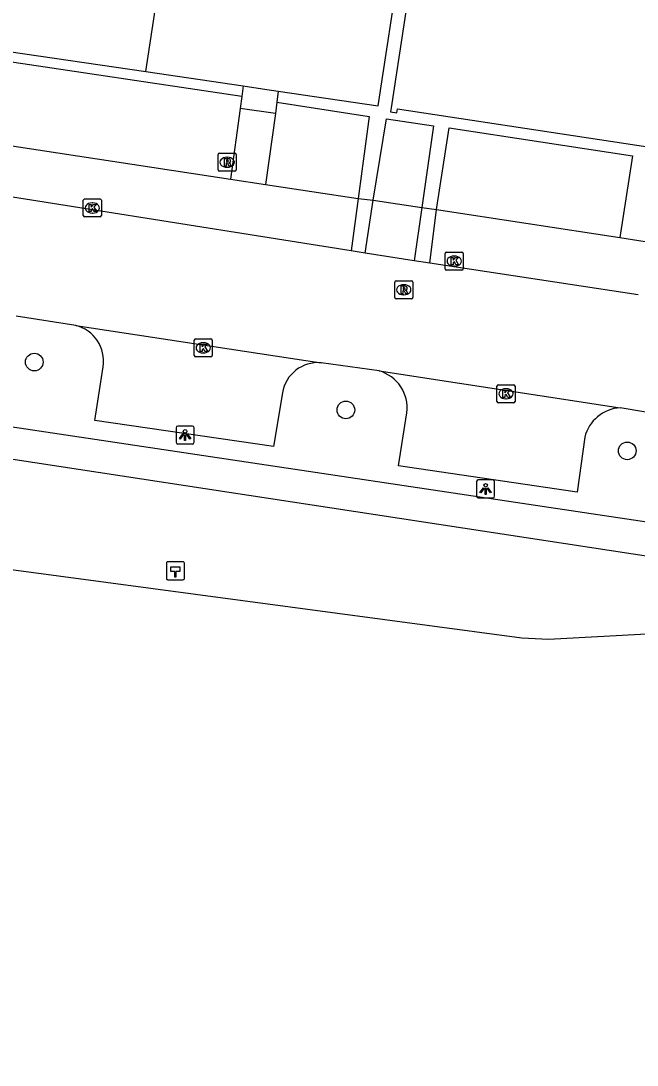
# Model space of a CAD drawing. Extents: x 163010 to 163853, y 382793 to 383982.
# Drawn here: x 163455.8 to 163490.1, y 382793.2 to 382851.1 of the extents above; entities that cross this region are included whole.
import ezdxf

# ---------------------------------------------------------------- set-up
doc = ezdxf.new("R2010")
doc.units = 0
for name, color, linetype in [('IMGEO_Boom', 7, 'Continuous'), ('IMGEO_Fietspad_open', 7, 'Continuous'), ('IMGEO_Hectometerpaal', 7, 'Continuous'), ('IMGEO_Kolk', 7, 'Continuous'), ('IMGEO_Lichtpunt', 7, 'Continuous'), ('IMGEO_Pand', 7, 'Continuous'), ('IMGEO_Parkeervlak_open', 7, 'Continuous'), ('IMGEO_Rijbaan_lokaal_open', 7, 'Continuous'), ('IMGEO_Rioolput', 7, 'Continuous'), ('IMGEO_Voetpad_open', 7, 'Continuous'), ('IMGEO_Waterloop', 7, 'Continuous')]:
    doc.layers.add(name, color=color, linetype=linetype)

msp = doc.modelspace()

# ---------------------------------------------------------------- linework, layer by layer
at = {"layer": 'IMGEO_Boom'}
for centre in [(163456.592, 382832.203), (163473.892, 382829.547), (163489.513, 382827.275)]:
    msp.add_circle(centre, 0.489, dxfattribs=at)
at = {"layer": 'IMGEO_Fietspad_open'}
for points in [[(163499.251, 382822.021), (163494.803, 382822.681), (163390.478, 382838.302), (163342.832, 382844.985), (163340.526, 382845.669), (163339.133, 382846.245), (163338.098, 382846.827), (163337.562, 382847.213), (163336.875, 382847.731), (163335.282, 382849.281), (163334.239, 382850.672), (163334.016, 382850.97)], [(163342.164, 382843.039), (163390.211, 382836.499), (163442.533, 382828.767), (163494.45, 382820.86), (163498.854, 382820.217)]]:
    msp.add_lwpolyline(points, dxfattribs=at)
at = {"layer": 'IMGEO_Hectometerpaal'}
for p, q in [((163464.846, 382821.126), (163464.005, 382821.126)), ((163464.846, 382821.126), (163464.005, 382821.126)), ((163463.93, 382821.042), (163463.93, 382820.201)), ((163463.93, 382821.042), (163463.93, 382820.201)), ((163464.93, 382820.21), (163464.93, 382821.051)), ((163464.93, 382820.21), (163464.93, 382821.051)), ((163464.014, 382820.126), (163464.855, 382820.126)), ((163464.014, 382820.126), (163464.855, 382820.126))]:
    msp.add_line(p, q, dxfattribs=at)
msp.add_lwpolyline([(163464.455, 382820.27), (163464.395, 382820.27), (163464.395, 382820.575), (163464.175, 382820.575), (163464.175, 382820.844), (163464.675, 382820.844), (163464.675, 382820.575), (163464.455, 382820.575), (163464.455, 382820.27)], dxfattribs=at)
for centre, start, end in [((163464.008, 382821.048), 92.4484, 184.28452), ((163464.008, 382821.048), 92.4484, 184.28452), ((163464.852, 382821.048), 2.4484, 94.28452), ((163464.852, 382821.048), 2.4484, 94.28452), ((163464.008, 382820.204), 182.4484, 274.28452), ((163464.008, 382820.204), 182.4484, 274.28452), ((163464.852, 382820.204), 272.4484, 4.28452), ((163464.852, 382820.204), 272.4484, 4.28452)]:
    msp.add_arc(centre, 0.0779, start, end, dxfattribs=at)
at = {"layer": 'IMGEO_Kolk'}
for p, q in [((163459.315, 382840.324), (163459.315, 382841.176)), ((163459.39, 382841.25), (163460.242, 382841.25)), ((163459.803, 382841.03), (163459.828, 382841.03)), ((163460.316, 382841.176), (163460.316, 382840.324)), ((163460.242, 382840.25), (163459.39, 382840.25)), ((163459.826, 382840.47), (163459.801, 382840.47)), ((163479.408, 382837.375), (163479.408, 382838.227)), ((163479.483, 382838.301), (163480.335, 382838.301)), ((163479.896, 382838.081), (163479.921, 382838.081)), ((163480.409, 382838.227), (163480.409, 382837.375)), ((163479.919, 382837.521), (163479.894, 382837.521)), ((163480.335, 382837.301), (163479.483, 382837.301)), ((163465.475, 382832.566), (163465.475, 382833.418)), ((163465.55, 382833.492), (163466.402, 382833.492)), ((163465.963, 382833.272), (163465.988, 382833.272)), ((163466.476, 382833.418), (163466.476, 382832.566)), ((163465.986, 382832.712), (163465.961, 382832.712)), ((163466.402, 382832.492), (163465.55, 382832.492)), ((163482.357, 382830.944), (163483.209, 382830.944)), ((163482.282, 382830.018), (163482.282, 382830.87)), ((163482.77, 382830.724), (163482.795, 382830.724)), ((163483.283, 382830.87), (163483.283, 382830.018)), ((163483.209, 382829.944), (163482.357, 382829.944)), ((163482.793, 382830.164), (163482.768, 382830.164))]:
    msp.add_line(p, q, dxfattribs=at)
for points in [[(163459.315, 382840.324), (163459.315, 382841.176)], [(163459.39, 382841.25), (163460.242, 382841.25)], [(163459.636, 382840.95), (163459.759, 382840.95), (163459.759, 382840.799), (163459.889, 382840.95), (163460.053, 382840.95), (163459.907, 382840.799), (163460.06, 382840.55), (163459.908, 382840.55), (163459.823, 382840.714), (163459.759, 382840.647), (163459.759, 382840.55), (163459.636, 382840.55), (163459.636, 382840.95)], [(163460.316, 382841.176), (163460.316, 382840.324)], [(163460.242, 382840.25), (163459.39, 382840.25)], [(163479.408, 382837.375), (163479.408, 382838.227)], [(163479.483, 382838.301), (163480.335, 382838.301)], [(163479.729, 382838.001), (163479.852, 382838.001), (163479.852, 382837.85), (163479.982, 382838.001), (163480.146, 382838.001), (163480, 382837.85), (163480.153, 382837.601), (163480.001, 382837.601), (163479.916, 382837.765), (163479.852, 382837.698), (163479.852, 382837.601), (163479.729, 382837.601), (163479.729, 382838.001)], [(163480.409, 382838.227), (163480.409, 382837.375)], [(163480.335, 382837.301), (163479.483, 382837.301)], [(163465.475, 382832.566), (163465.475, 382833.418)], [(163465.55, 382833.492), (163466.402, 382833.492)], [(163466.476, 382833.418), (163466.476, 382832.566)], [(163465.796, 382833.192), (163465.919, 382833.192), (163465.919, 382833.041), (163466.049, 382833.192), (163466.213, 382833.192), (163466.067, 382833.041), (163466.22, 382832.792), (163466.068, 382832.792), (163465.983, 382832.956), (163465.919, 382832.889), (163465.919, 382832.792), (163465.796, 382832.792), (163465.796, 382833.192)], [(163466.402, 382832.492), (163465.55, 382832.492)], [(163482.357, 382830.944), (163483.209, 382830.944)], [(163482.282, 382830.018), (163482.282, 382830.87)], [(163482.603, 382830.644), (163482.726, 382830.644), (163482.726, 382830.493), (163482.856, 382830.644), (163483.02, 382830.644), (163482.874, 382830.493), (163483.027, 382830.244), (163482.875, 382830.244), (163482.79, 382830.408), (163482.726, 382830.341), (163482.726, 382830.244), (163482.603, 382830.244), (163482.603, 382830.644)], [(163483.283, 382830.87), (163483.283, 382830.018)], [(163483.209, 382829.944), (163482.357, 382829.944)]]:
    msp.add_lwpolyline(points, dxfattribs=at)
for centre, start, end in [((163459.392, 382841.174), 91.55205, 178.44795), ((163459.392, 382841.174), 91.55205, 178.44795), ((163460.24, 382841.174), 1.55205, 88.44795), ((163460.24, 382841.174), 1.55205, 88.44795), ((163459.392, 382840.326), 181.55205, 268.44795), ((163459.392, 382840.326), 181.55205, 268.44795), ((163460.24, 382840.326), 271.55205, 358.44795), ((163460.24, 382840.326), 271.55205, 358.44795), ((163479.485, 382838.225), 91.55205, 178.44795), ((163479.485, 382838.225), 91.55205, 178.44795), ((163480.333, 382838.225), 1.55205, 88.44795), ((163480.333, 382838.225), 1.55205, 88.44795), ((163479.485, 382837.377), 181.55205, 268.44795), ((163479.485, 382837.377), 181.55205, 268.44795), ((163480.333, 382837.377), 271.55205, 358.44795), ((163480.333, 382837.377), 271.55205, 358.44795), ((163465.552, 382833.416), 91.55205, 178.44795), ((163465.552, 382833.416), 91.55205, 178.44795), ((163466.4, 382833.416), 1.55205, 88.44795), ((163466.4, 382833.416), 1.55205, 88.44795), ((163465.552, 382832.568), 181.55205, 268.44795), ((163465.552, 382832.568), 181.55205, 268.44795), ((163466.4, 382832.568), 271.55205, 358.44795), ((163466.4, 382832.568), 271.55205, 358.44795), ((163482.359, 382830.868), 91.55205, 178.44795), ((163482.359, 382830.868), 91.55205, 178.44795), ((163483.207, 382830.868), 1.55205, 88.44795), ((163483.207, 382830.868), 1.55205, 88.44795), ((163482.359, 382830.02), 181.55205, 268.44795), ((163482.359, 382830.02), 181.55205, 268.44795), ((163483.207, 382830.02), 271.55205, 358.44795), ((163483.207, 382830.02), 271.55205, 358.44795)]:
    msp.add_arc(centre, 0.0765, start, end, dxfattribs=at)
for centre, major_axis, ratio, start_param, end_param in [((163459.802, 382840.75), (-0.387, 0.002), 0.722429, 4.712389, 7.853982), ((163459.827, 382840.75), (-0.39, 0.002), 0.717154, 1.570796, 4.712389), ((163479.895, 382837.801), (-0.387, 0.002), 0.722429, 4.712389, 7.853982), ((163479.92, 382837.801), (-0.39, 0.002), 0.717154, 1.570796, 4.712389), ((163465.962, 382832.992), (-0.387, 0.002), 0.722429, 4.712389, 7.853982), ((163465.987, 382832.992), (-0.39, 0.002), 0.717154, 1.570796, 4.712389), ((163482.769, 382830.444), (-0.387, 0.002), 0.722429, 4.712389, 7.853982), ((163482.794, 382830.444), (-0.39, 0.002), 0.717154, 1.570796, 4.712389)]:
    msp.add_ellipse(centre, major_axis=major_axis, ratio=ratio, start_param=start_param, end_param=end_param, dxfattribs=at)
at = {"layer": 'IMGEO_Lichtpunt'}
for p, q in [((163465.368, 382828.652), (163464.56, 382828.652)), ((163465.368, 382828.652), (163464.56, 382828.652)), ((163464.466, 382828.557), (163464.466, 382827.75)), ((163464.466, 382828.557), (163464.466, 382827.75)), ((163465.462, 382827.75), (163465.462, 382828.557)), ((163465.462, 382827.75), (163465.462, 382828.557)), ((163464.56, 382827.656), (163465.368, 382827.656)), ((163464.56, 382827.656), (163465.368, 382827.656)), ((163481.151, 382825.567), (163481.151, 382824.76)), ((163481.151, 382825.567), (163481.151, 382824.76)), ((163482.053, 382825.662), (163481.245, 382825.662)), ((163482.053, 382825.662), (163481.245, 382825.662)), ((163482.147, 382824.76), (163482.147, 382825.567)), ((163482.147, 382824.76), (163482.147, 382825.567)), ((163481.245, 382824.666), (163482.053, 382824.666)), ((163481.245, 382824.666), (163482.053, 382824.666))]:
    msp.add_line(p, q, dxfattribs=at)
for points in [[(163464.84, 382828.221), (163464.879, 382828.193), (163464.691, 382827.931), (163464.653, 382827.958), (163464.84, 382828.221)], [(163464.942, 382828.173), (163464.989, 382828.173), (163464.989, 382827.851), (163464.942, 382827.851), (163464.942, 382828.173)], [(163465.052, 382828.193), (163465.09, 382828.22), (163465.277, 382827.958), (163465.238, 382827.93), (163465.052, 382828.193)], [(163481.525, 382825.231), (163481.564, 382825.203), (163481.376, 382824.941), (163481.338, 382824.968), (163481.525, 382825.231)], [(163481.627, 382825.183), (163481.674, 382825.183), (163481.674, 382824.861), (163481.627, 382824.861), (163481.627, 382825.183)], [(163481.737, 382825.203), (163481.775, 382825.23), (163481.962, 382824.968), (163481.923, 382824.94), (163481.737, 382825.203)]]:
    msp.add_lwpolyline(points, dxfattribs=at)
for centre in [(163464.965, 382828.355), (163481.65, 382825.365)]:
    msp.add_circle(centre, 0.0994, dxfattribs=at)
for centre, start, end in [((163464.56, 382828.557), 90, 180), ((163464.56, 382828.557), 90, 180), ((163465.368, 382828.557), 0, 90), ((163465.368, 382828.557), 0, 90), ((163464.56, 382827.75), 180, 270), ((163464.56, 382827.75), 180, 270), ((163465.368, 382827.75), 270, 0), ((163465.368, 382827.75), 270, 360), ((163481.245, 382825.567), 90, 180), ((163481.245, 382825.567), 90, 180), ((163482.053, 382825.567), 0, 90), ((163482.053, 382825.567), 0, 90), ((163481.245, 382824.76), 180, 270), ((163481.245, 382824.76), 180, 270), ((163482.053, 382824.76), 270, 0), ((163482.053, 382824.76), 270, 360)]:
    msp.add_arc(centre, 0.0946, start, end, dxfattribs=at)
at = {"layer": 'IMGEO_Pand'}
for points in [[(163479.351, 382865.725), (163477.127, 382851.035), (163476.412, 382846.308), (163476.379, 382846.091), (163476.721, 382846.037), (163476.75, 382846.252), (163491.509, 382844.008), (163491.808, 382846.315), (163496.245, 382845.659), (163495.892, 382843.342), (163498.862, 382842.888), (163500, 382843.728), (163507.397, 382849.187), (163505.214, 382852.135), (163506.696, 382861.663)], [(163462.788, 382848.315), (163463.52, 382853.21), (163464.159, 382857.478), (163460.85, 382857.977), (163461.928, 382865.125), (163462.188, 382865.086)], [(163470.141, 382847.231), (163475.691, 382846.414), (163476.928, 382854.545), (163478.166, 382862.686), (163462.188, 382865.086)], [(163454.282, 382849.568), (163462.788, 382848.315)], [(163462.788, 382848.315), (163468.19, 382847.519)], [(163468.19, 382847.519), (163469.267, 382847.36), (163470.141, 382847.231)]]:
    msp.add_lwpolyline(points, dxfattribs=at)
at = {"layer": 'IMGEO_Parkeervlak_open'}
for points in [[(163470.061, 382846.619), (163475.186, 382845.822), (163474.579, 382841.274)], [(163475.413, 382841.178), (163476.143, 382845.687), (163478.757, 382845.317), (163478.101, 382840.778)], [(163478.922, 382840.67), (163479.619, 382845.195), (163489.806, 382843.648), (163489.111, 382839.105)], [(163475.413, 382841.178), (163478.101, 382840.778)], [(163478.922, 382840.67), (163489.111, 382839.105)], [(163489.111, 382839.105), (163490.511, 382838.891)], [(163470.37, 382830.493), (163469.871, 382827.508), (163459.955, 382828.959), (163460.415, 382831.942)], [(163487.155, 382828.031), (163486.732, 382824.979), (163476.811, 382826.441), (163477.28, 382829.388)]]:
    msp.add_lwpolyline(points, dxfattribs=at)
for centre, radius, start, end in [((163458.392, 382832.252), 2.047, 351.29411, 75.87837), ((163472.339, 382830.173), 1.995, 84.94564, 170.75994), ((163475.134, 382829.642), 2.161, 353.25128, 73.83313), ((163489.254, 382827.506), 2.164, 93.44521, 165.96529)]:
    msp.add_arc(centre, radius, start, end, dxfattribs=at)
at = {"layer": 'IMGEO_Rijbaan_lokaal_open'}
for points in [[(163474.19, 382838.368), (163454.548, 382841.48), (163453.081, 382841.716)], [(163474.972, 382838.246), (163474.19, 382838.368)], [(163477.677, 382837.814), (163474.972, 382838.246)], [(163478.557, 382837.692), (163477.677, 382837.814)], [(163490.123, 382835.931), (163478.557, 382837.692)], [(163458.891, 382834.237), (163455.594, 382834.743)], [(163458.891, 382834.237), (163472.515, 382832.16)], [(163475.736, 382831.717), (163472.515, 382832.16)], [(163475.736, 382831.717), (163489.124, 382829.666)], [(163490.543, 382829.424), (163489.124, 382829.666)]]:
    msp.add_lwpolyline(points, dxfattribs=at)
at = {"layer": 'IMGEO_Rioolput'}
for p, q in [((163466.8, 382842.86), (163466.8, 382843.712)), ((163466.875, 382843.786), (163467.727, 382843.786)), ((163467.801, 382843.712), (163467.801, 382842.86)), ((163467.288, 382843.566), (163467.313, 382843.566)), ((163467.727, 382842.786), (163466.875, 382842.786)), ((163467.311, 382843.006), (163467.286, 382843.006)), ((163476.604, 382835.786), (163476.604, 382836.638)), ((163476.679, 382836.712), (163477.531, 382836.712)), ((163477.092, 382836.492), (163477.117, 382836.492)), ((163477.605, 382836.638), (163477.605, 382835.786)), ((163477.531, 382835.712), (163476.679, 382835.712)), ((163477.115, 382835.932), (163477.09, 382835.932))]:
    msp.add_line(p, q, dxfattribs=at)
for points in [[(163466.8, 382842.86), (163466.8, 382843.712)], [(163466.875, 382843.786), (163467.727, 382843.786)], [(163467.801, 382843.712), (163467.801, 382842.86)], [(163467.389, 382843.484), (163467.137, 382843.486), (163467.137, 382843.086)], [(163467.137, 382843.086), (163467.261, 382843.086), (163467.261, 382843.248), (163467.272, 382843.248)], [(163467.315, 382843.405), (163467.261, 382843.405), (163467.261, 382843.324)], [(163467.261, 382843.324), (163467.313, 382843.324)], [(163467.319, 382843.219), (163467.39, 382843.086), (163467.53, 382843.086), (163467.465, 382843.212)], [(163467.727, 382842.786), (163466.875, 382842.786)], [(163476.604, 382835.786), (163476.604, 382836.638)], [(163476.679, 382836.712), (163477.531, 382836.712)], [(163477.193, 382836.41), (163476.941, 382836.412), (163476.941, 382836.012)], [(163476.941, 382836.012), (163477.065, 382836.012), (163477.065, 382836.174), (163477.076, 382836.174)], [(163477.119, 382836.331), (163477.065, 382836.331), (163477.065, 382836.25)], [(163477.065, 382836.25), (163477.117, 382836.25)], [(163477.605, 382836.638), (163477.605, 382835.786)], [(163477.531, 382835.712), (163476.679, 382835.712)], [(163477.123, 382836.145), (163477.194, 382836.012), (163477.334, 382836.012), (163477.269, 382836.138)]]:
    msp.add_lwpolyline(points, dxfattribs=at)
for centre, radius, start, end in [((163466.877, 382843.71), 0.0765, 91.55205, 178.44795), ((163466.877, 382843.71), 0.0765, 91.55205, 178.44795), ((163467.725, 382843.71), 0.0765, 1.55205, 88.44795), ((163467.725, 382843.71), 0.0765, 1.55205, 88.44795), ((163467.271, 382843.195), 0.0533, 26.02933, 88.69889), ((163467.297, 382843.513), 0.19, 274.7715, 282.96867), ((163467.321, 382843.309), 0.0964, 77.00612, 93.18647), ((163467.335, 382843.366), 0.0378, 276.66336, 79.67722), ((163467.388, 382843.374), 0.109, 350.36119, 89.41601), ((163467.386, 382843.374), 0.112, 277.58423, 350.98172), ((163467.37, 382843.159), 0.108, 29.51342, 73.79051), ((163466.877, 382842.862), 0.0765, 181.55205, 268.44795), ((163466.877, 382842.862), 0.0765, 181.55205, 268.44795), ((163467.725, 382842.862), 0.0765, 271.55205, 358.44795), ((163467.725, 382842.862), 0.0765, 271.55205, 358.44795), ((163476.681, 382836.636), 0.0765, 91.55205, 178.44795), ((163476.681, 382836.636), 0.0765, 91.55205, 178.44795), ((163477.075, 382836.121), 0.0533, 26.02933, 88.69889), ((163477.101, 382836.439), 0.19, 274.7715, 282.96867), ((163477.125, 382836.235), 0.0964, 77.00612, 93.18647), ((163477.139, 382836.292), 0.0378, 276.66336, 79.67722), ((163477.192, 382836.3), 0.109, 350.36119, 89.41601), ((163477.19, 382836.3), 0.112, 277.58423, 350.98172), ((163477.174, 382836.085), 0.108, 29.51342, 73.79051), ((163477.529, 382836.636), 0.0765, 1.55205, 88.44795), ((163477.529, 382836.636), 0.0765, 1.55205, 88.44795), ((163476.681, 382835.788), 0.0765, 181.55205, 268.44795), ((163476.681, 382835.788), 0.0765, 181.55205, 268.44795), ((163477.529, 382835.788), 0.0765, 271.55205, 358.44795), ((163477.529, 382835.788), 0.0765, 271.55205, 358.44795)]:
    msp.add_arc(centre, radius, start, end, dxfattribs=at)
for centre, major_axis, ratio, start_param, end_param in [((163467.287, 382843.286), (-0.387, 0.002), 0.722429, 4.712389, 7.853982), ((163467.312, 382843.286), (-0.39, 0.002), 0.717154, 1.570796, 4.712389), ((163477.091, 382836.212), (-0.387, 0.002), 0.722429, 4.712389, 7.853982), ((163477.116, 382836.212), (-0.39, 0.002), 0.717154, 1.570796, 4.712389)]:
    msp.add_ellipse(centre, major_axis=major_axis, ratio=ratio, start_param=start_param, end_param=end_param, dxfattribs=at)
at = {"layer": 'IMGEO_Voetpad_open'}
for points in [[(163468.109, 382846.939), (163454.197, 382849.013)], [(163468.19, 382847.519), (163468.109, 382846.939)], [(163470.141, 382847.231), (163470.061, 382846.619)], [(163468.109, 382846.939), (163468.016, 382846.269)], [(163470.061, 382846.619), (163469.979, 382845.994)], [(163468.016, 382846.269), (163467.492, 382842.353)], [(163469.979, 382845.994), (163468.016, 382846.269)], [(163469.979, 382845.994), (163469.437, 382842.057)], [(163453.507, 382844.482), (163467.492, 382842.353)], [(163467.492, 382842.353), (163469.437, 382842.057)], [(163469.437, 382842.057), (163474.579, 382841.274)], [(163474.579, 382841.274), (163474.19, 382838.368)], [(163474.579, 382841.274), (163475.413, 382841.178)], [(163474.972, 382838.246), (163475.413, 382841.178)], [(163478.101, 382840.778), (163477.677, 382837.814)], [(163478.101, 382840.778), (163478.922, 382840.67)], [(163478.557, 382837.692), (163478.922, 382840.67)]]:
    msp.add_lwpolyline(points, dxfattribs=at)
at = {"layer": 'IMGEO_Waterloop'}
msp.add_lwpolyline([(163685.611, 382793.195), (163685.611, 382793.195), (163685.451, 382793.218), (163644.684, 382799.5), (163532.552, 382816.044), (163514.398, 382818.897), (163500, 382817.915), (163490.933, 382817.132), (163485.145, 382816.814), (163483.656, 382816.879), (163421.963, 382825.134), (163407.316, 382827.646), (163347.839, 382838.095)], dxfattribs=at)

doc.saveas('drawing.dxf')
